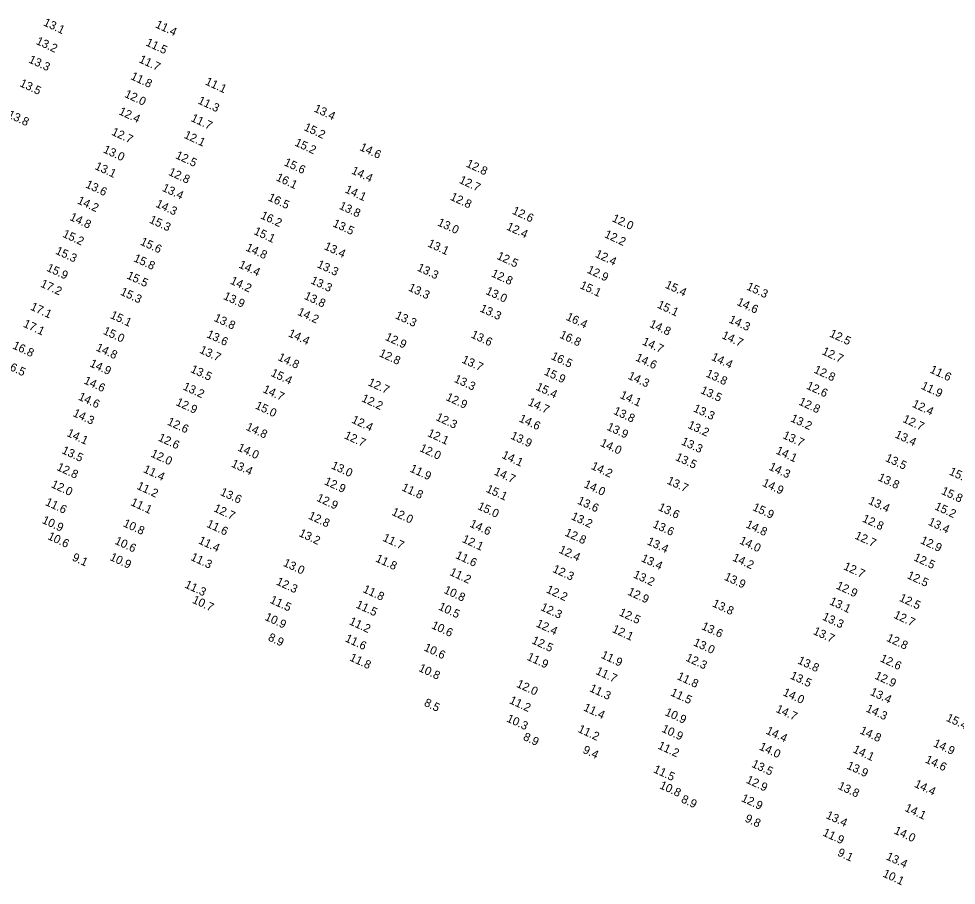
# Model space of a CAD drawing. Extents: x 1023796 to 1112670, y 656573 to 837340.
# Drawn here: x 1026501 to 1027061, y 834436 to 834953 of the extents above; entities that cross this region are included whole.
import ezdxf

# ---------------------------------------------------------------- set-up
doc = ezdxf.new("R2010")
doc.units = 0
doc.layers.add('V-TOPO-SOUN', color=7, linetype='Continuous')

msp = doc.modelspace()

# ---------------------------------------------------------------- texts
at = {"layer": 'V-TOPO-SOUN'}
for s, p in [('13.1 ', (1026514.87, 834949.33)), ('11.4 ', (1026581.76, 834948.12)), ('13.2 ', (1026510.45, 834938.21)), ('11.5 ', (1026576.02, 834937.34)), ('13.3 ', (1026506.03, 834927.19)), ('11.7 ', (1026571.93, 834927.29)), ('11.8 ', (1026567, 834917.19)), ('13.5 ', (1026500.7, 834913)), ('11.1 ', (1026611.53, 834914.03)), ('12.0 ', (1026563.34, 834906.56)), ('11.3 ', (1026607.17, 834902.67)), ('13.8 ', (1026493.46, 834894.35)), ('12.4 ', (1026559.91, 834896.2)), ('13.4 ', (1026676.47, 834897.87)), ('11.7 ', (1026602.97, 834892.19)), ('12.7 ', (1026555.57, 834883.97)), ('12.1 ', (1026598.83, 834882.13)), ('15.2 ', (1026670.5, 834886.74)), ('15.2 ', (1026664.99, 834877.56)), ('13.0 ', (1026550.56, 834873.42)), ('14.6 ', (1026703.81, 834874.8)), ('12.5 ', (1026593.77, 834869.96)), ('15.6 ', (1026658.62, 834865.76)), ('12.8 ', (1026767.39, 834864.95)), ('13.1 ', (1026545.61, 834863.46)), ('12.8 ', (1026589.59, 834859.99)), ('14.4 ', (1026698.86, 834860.84)), ('16.1 ', (1026653.82, 834856.75)), ('12.7 ', (1026763.22, 834855.22)), ('13.6 ', (1026540.03, 834852.56)), ('13.4 ', (1026585.75, 834850.5)), ('14.1 ', (1026695.02, 834849.55)), ('14.2 ', (1026535.1, 834842.98)), ('16.5 ', (1026649.05, 834844.76)), ('12.8 ', (1026757.9, 834845.17)), ('14.3 ', (1026581.94, 834840.97)), ('13.8 ', (1026691.51, 834839.77)), ('12.6 ', (1026794.93, 834836.84)), ('14.8 ', (1026530.58, 834833.11)), ('15.3 ', (1026578.12, 834831.46)), ('16.2 ', (1026644.59, 834834.04)), ('12.0 ', (1026854.6, 834832.31)), ('13.5 ', (1026687.72, 834829.28)), ('13.0 ', (1026750.3, 834829.85)), ('12.4 ', (1026791.5, 834827.35)), ('15.2 ', (1026526.31, 834823.03)), ('15.1 ', (1026640.57, 834824.62)), ('12.2 ', (1026850.02, 834822.77)), ('15.6 ', (1026572.73, 834818.36)), ('14.8 ', (1026635.72, 834814.87)), ('13.4 ', (1026682.59, 834815.62)), ('13.1 ', (1026744.4, 834817.3)), ('15.3 ', (1026522.08, 834812.9)), ('12.5 ', (1026785.75, 834809.84)), ('12.4 ', (1026844.45, 834811.03)), ('15.8 ', (1026568.74, 834808.43)), ('14.4 ', (1026631.56, 834804.64)), ('13.3 ', (1026678.34, 834804.83)), ('15.9 ', (1026516.77, 834802.72)), ('15.5 ', (1026564.64, 834798.15)), ('13.3 ', (1026738.14, 834802.84)), ('12.8 ', (1026782.44, 834799.37)), ('12.9 ', (1026839.64, 834801.56)), ('17.2 ', (1026513.12, 834793.24)), ('14.2 ', (1026626.47, 834795.02)), ('13.3 ', (1026674.52, 834795.22)), ('15.1 ', (1026835.36, 834792.32)), ('15.4 ', (1026886.32, 834792.61)), ('15.3 ', (1026560.82, 834788.45)), ('13.3 ', (1026732.89, 834790.93)), ('13.0 ', (1026779.1, 834788.88)), ('15.3 ', (1026934.94, 834791.54)), ('13.9 ', (1026622.38, 834785.83)), ('13.8 ', (1026670.63, 834785.97)), ('15.1 ', (1026881.59, 834780.69)), ('14.6 ', (1026929.14, 834782.34)), ('17.1 ', (1026507.09, 834779.51)), ('14.2 ', (1026666.65, 834776.42)), ('13.3 ', (1026775.64, 834778.46)), ('17.1 ', (1026502.8, 834769.33)), ('15.1 ', (1026554.79, 834774.5)), ('13.8 ', (1026616.75, 834772.8)), ('13.3 ', (1026725.05, 834774.34)), ('16.4 ', (1026827.1, 834773.45)), ('14.3 ', (1026924.35, 834771.91)), ('15.0 ', (1026550.49, 834765.03)), ('14.8 ', (1026876.92, 834769.22)), ('13.6 ', (1026612.37, 834763.04)), ('14.4 ', (1026661.13, 834763.61)), ('12.9 ', (1026719.02, 834761.47)), ('13.6 ', (1026770.3, 834762.86)), ('16.8 ', (1026823.27, 834762.75)), ('14.7 ', (1026872.61, 834758.74)), ('14.7 ', (1026920.13, 834762.46)), ('12.5 ', (1026984.52, 834763.46)), ('16.8 ', (1026496.42, 834756.36)), ('14.8 ', (1026546.24, 834755.14)), ('13.7 ', (1026608.13, 834753.75)), ('12.7 ', (1026980.01, 834752.89)), ('14.8 ', (1026654.93, 834749.37)), ('12.8 ', (1026715.4, 834751.73)), ('13.7 ', (1026764.82, 834747.89)), ('16.5 ', (1026818.16, 834749.99)), ('14.6 ', (1026868.6, 834749.15)), ('14.4 ', (1026913.91, 834749.49)), ('16.5 ', (1026491.38, 834744.93)), ('14.9 ', (1026542.55, 834745.64)), ('13.5 ', (1026602.76, 834742.2)), ('12.8 ', (1026975.17, 834741.88)), ('11.6 ', (1027044.47, 834741.95)), ('15.4 ', (1026650.72, 834739.94)), ('13.3 ', (1026760.21, 834736.38)), ('15.9 ', (1026813.99, 834740.71)), ('14.3 ', (1026864.09, 834738.22)), ('13.8 ', (1026910.66, 834739.56)), ('14.6 ', (1026539, 834735.43)), ('13.2 ', (1026598.21, 834731.82)), ('14.7 ', (1026645.96, 834730.19)), ('12.7 ', (1026708.73, 834734.33)), ('15.4 ', (1026809.08, 834731.66)), ('12.6 ', (1026970.67, 834732.31)), ('11.9 ', (1027039.22, 834732.26)), ('14.6 ', (1026535.69, 834725.77)), ('12.2 ', (1026704.92, 834724.76)), ('12.9 ', (1026755.32, 834725.5)), ('14.1 ', (1026859.3, 834726.77)), ('13.5 ', (1026907.44, 834729.63)), ('12.9 ', (1026594, 834722.51)), ('15.0 ', (1026641.4, 834720.46)), ('14.7 ', (1026804.33, 834722.52)), ('12.8 ', (1026966.12, 834722.79)), ('12.4 ', (1027033.9, 834721.47)), ('14.3 ', (1026532.49, 834715.94)), ('12.3 ', (1026749.28, 834713.54)), ('13.8 ', (1026855.41, 834717.24)), ('13.3 ', (1026903.13, 834718.74)), ('12.6 ', (1026588.82, 834710.84)), ('14.8 ', (1026635.84, 834707.73)), ('12.4 ', (1026698.98, 834711.99)), ('14.6 ', (1026798.97, 834712.72)), ('13.9 ', (1026851.46, 834707.74)), ('13.2 ', (1026899.83, 834708.88)), ('13.2 ', (1026961.24, 834712.78)), ('12.7 ', (1027028.25, 834712.43)), ('14.1 ', (1026528.84, 834704.03)), ('12.7 ', (1026694.61, 834702.63)), ('12.1 ', (1026744.32, 834704.01)), ('13.9 ', (1026793.96, 834702.45)), ('13.7 ', (1026956.56, 834702.73)), ('13.4 ', (1027023.6, 834703.18)), ('12.6 ', (1026583.4, 834701.3)), ('14.0 ', (1026847.55, 834698.16)), ('13.3 ', (1026895.94, 834699.01)), ('13.5 ', (1026525.84, 834693.72)), ('12.0 ', (1026579.01, 834691.74)), ('14.0 ', (1026630.87, 834695.4)), ('12.0 ', (1026739.62, 834695.03)), ('14.1 ', (1026788.73, 834690.93)), ('14.1 ', (1026952.46, 834693.56)), ('13.4 ', (1026627.1, 834685.72)), ('13.5 ', (1026892.44, 834689.64)), ('13.5 ', (1027017.85, 834689.11)), ('12.8 ', (1026522.85, 834683.72)), ('11.4 ', (1026574.55, 834682.44)), ('13.0 ', (1026686.79, 834684.67)), ('11.9 ', (1026733.79, 834682.8)), ('14.7 ', (1026784.09, 834680.99)), ('14.2 ', (1026842.09, 834684.35)), ('14.3 ', (1026948.3, 834683.9)), ('15.7 ', (1027055.96, 834681.04)), ('12.9 ', (1026682.67, 834675.19)), ('13.7 ', (1026887.37, 834675.59)), ('14.9 ', (1026944.34, 834674.28)), ('13.8 ', (1027013.45, 834677.53)), ('12.0 ', (1026519.48, 834673.42)), ('11.2 ', (1026570.65, 834672.44)), ('13.6 ', (1026620.5, 834668.82)), ('11.8 ', (1026728.9, 834671.58)), ('15.1 ', (1026779.29, 834670.67)), ('14.0 ', (1026837.8, 834673.45)), ('15.8 ', (1027051.26, 834669.45)), ('12.9 ', (1026678.07, 834665.3)), ('13.6 ', (1026833.88, 834663.64)), ('13.4 ', (1027007.72, 834663.59)), ('11.6 ', (1026515.98, 834662.79)), ('11.1 ', (1026567.01, 834662.72)), ('12.7 ', (1026616.58, 834659.09)), ('15.0 ', (1026774.24, 834660.34)), ('13.6 ', (1026882.15, 834659.77)), ('15.9 ', (1026938.56, 834659.74)), ('15.2 ', (1027047.32, 834660.22)), ('10.9 ', (1026514.05, 834652.06)), ('12.8 ', (1026673.14, 834654.62)), ('12.0 ', (1026722.94, 834656.92)), ('13.2 ', (1026830.14, 834654.3)), ('12.8 ', (1027004.08, 834652.93)), ('10.8 ', (1026562.5, 834650.1)), ('11.6 ', (1026612.33, 834649.77)), ('14.6 ', (1026769.54, 834649.85)), ('13.6 ', (1026878.88, 834649.55)), ('14.8 ', (1026934.52, 834649.47)), ('13.4 ', (1027043.42, 834651.01)), ('10.6 ', (1026517.42, 834642.4)), ('13.2 ', (1026667.49, 834644.25)), ('11.7 ', (1026717.55, 834641.45)), ('12.1 ', (1026765.02, 834640.72)), ('12.8 ', (1026826.36, 834644.57)), ('12.7 ', (1026999.59, 834642.78)), ('10.6 ', (1026557.48, 834639.65)), ('11.4 ', (1026607.46, 834639.88)), ('13.4 ', (1026875.49, 834639.33)), ('14.0 ', (1026930.67, 834639.79)), ('12.9 ', (1027038.83, 834639.96)), ('9.1', (1026532.02, 834629.77)), ('10.9 ', (1026554.54, 834629.95)), ('11.3 ', (1026602.82, 834629.97)), ('11.6 ', (1026761.06, 834631.07)), ('12.4 ', (1026822.81, 834634.36)), ('14.2 ', (1026926.52, 834629.65)), ('12.5 ', (1027034.79, 834629.76)), ('13.0 ', (1026658.1, 834626.48)), ('11.8 ', (1026713.3, 834629.11)), ('13.4 ', (1026871.97, 834629.21)), ('12.7 ', (1026992.89, 834624.38)), ('11.2 ', (1026757.55, 834620.98)), ('12.3 ', (1026819.06, 834622.84)), ('13.2 ', (1026867.25, 834619.53)), ('13.9 ', (1026921.6, 834618.17)), ('12.5 ', (1027030.85, 834619.07)), ('11.3 ', (1026599.26, 834613.52)), ('12.3 ', (1026653.93, 834615.32)), ('12.9 ', (1026988.46, 834612.86)), ('11.8 ', (1026705.71, 834610.79)), ('10.8 ', (1026754.1, 834610.28)), ('12.2 ', (1026815.22, 834610.59)), ('12.9 ', (1026863.86, 834609.24)), ('10.7 ', (1026603.8, 834604.42)), ('11.5 ', (1026650.18, 834604.4)), ('11.5 ', (1026701.54, 834601.54)), ('13.8 ', (1026914.51, 834602.24)), ('13.1 ', (1026984.48, 834603.53)), ('12.5 ', (1027026.16, 834605.56)), ('10.5 ', (1026750.87, 834600.32)), ('12.3 ', (1026811.92, 834600.04)), ('12.5 ', (1026858.75, 834596.91)), ('10.9 ', (1026647.14, 834594.19)), ('11.2 ', (1026697.53, 834591.58)), ('12.4 ', (1026809.18, 834590.24)), ('13.3 ', (1026980.2, 834594.32)), ('12.7 ', (1027022.84, 834595.39)), ('10.6 ', (1026746.69, 834589.22)), ('12.1 ', (1026854.64, 834586.94)), ('13.6 ', (1026908.02, 834588.64)), ('13.7 ', (1026974.71, 834585.72)), ('8.9', (1026649.05, 834581.95)), ('11.6 ', (1026695.08, 834581.36)), ('12.5 ', (1026806.61, 834580.19)), ('13.0 ', (1026903.17, 834578.98)), ('12.8 ', (1027018.54, 834581.61)), ('10.6 ', (1026742.22, 834575.89)), ('11.8 ', (1026697.79, 834569.95)), ('11.9 ', (1026803.75, 834570.36)), ('11.9 ', (1026848, 834571.49)), ('12.3 ', (1026898.55, 834569.82)), ('13.8 ', (1026965.49, 834568.18)), ('12.6 ', (1027014.71, 834569.39)), ('10.8 ', (1026739.05, 834563.64)), ('11.7 ', (1026844.83, 834561.87)), ('11.8 ', (1026893.41, 834558.73)), ('13.5 ', (1026961, 834559.15)), ('12.9 ', (1027011.52, 834559.09)), ('12.0 ', (1026797.48, 834554.18)), ('11.3 ', (1026841.11, 834551.56)), ('11.5 ', (1026889.53, 834549.07)), ('14.0 ', (1026956.66, 834549.15)), ('13.4 ', (1027008.77, 834549.41)), ('8.5', (1026742.28, 834542.93)), ('11.2 ', (1026793.21, 834544.41)), ('11.4 ', (1026837.52, 834540.08)), ('10.9 ', (1026886.2, 834537.31)), ('14.7 ', (1026952.45, 834539.22)), ('14.3 ', (1027006.25, 834539.48)), ('10.3 ', (1026791.57, 834533.52)), ('15.4 ', (1027054.18, 834533.91)), ('8.9', (1026801.43, 834522.53)), ('11.2 ', (1026834.19, 834527.22)), ('10.9 ', (1026884.24, 834527.37)), ('14.4 ', (1026946.52, 834526.21)), ('14.8 ', (1027002.61, 834526.36)), ('11.2 ', (1026881.92, 834517.3)), ('14.9 ', (1027046.55, 834518.7)), ('9.4', (1026837.09, 834514.77)), ('14.0 ', (1026942.47, 834516.74)), ('14.1 ', (1026998.5, 834515.08)), ('13.5 ', (1026938, 834506.37)), ('14.6 ', (1027041.68, 834508.99)), ('11.5 ', (1026879.3, 834503.14)), ('13.9 ', (1026994.8, 834505.4)), ('12.9 ', (1026934.66, 834496.88)), ('10.8 ', (1026882.97, 834493.62)), ('13.8 ', (1026989.54, 834493.27)), ('14.4 ', (1027035.19, 834494.43)), ('8.9', (1026895.83, 834485.29)), ('12.9 ', (1026931.79, 834485.91)), ('14.1 ', (1027029.46, 834480.08)), ('9.8', (1026933.95, 834473.78)), ('13.4 ', (1026982.38, 834475.76)), ('11.9 ', (1026980.44, 834465.37)), ('14.0 ', (1027023.04, 834466.59)), ('9.1', (1026989.27, 834453.45)), ('13.4 ', (1027018.3, 834451.08)), ('10.1 ', (1027016.31, 834440.87))]:
    msp.add_text(s, height=5, rotation=335, dxfattribs=at).set_placement(p)

doc.saveas('drawing.dxf')
